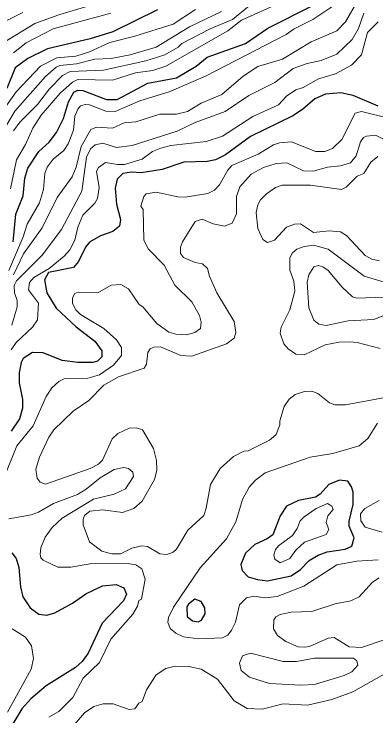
# Model space of a CAD drawing. Extents: x 577 to 602.9, y 7483.8 to 7511.6.
# Drawn here: x 589.301 to 590.216, y 7487.785 to 7489.558 of the extents above; entities that cross this region are included whole.
import ezdxf

# ---------------------------------------------------------------- set-up
doc = ezdxf.new("R2010")
doc.units = 0
doc.header["$LTSCALE"] = 0.032
doc.layers.add('1', color=7, linetype='Continuous', lineweight=25)
doc.layers.add('2', color=7, linetype='Continuous', lineweight=13)

msp = doc.modelspace()

# ---------------------------------------------------------------- linework, layer by layer
at = {"layer": '1'}
for points in [[(589.6642, 7489.5687), (589.5513, 7489.513), (589.4941, 7489.4955), (589.3859, 7489.4701), (589.3358, 7489.4462), (589.304, 7489.4223), (589.2833, 7489.3707)], [(589.2992, 7488.9834), (589.3056, 7489.0526), (589.3247, 7489.0995), (589.3287, 7489.144), (589.3358, 7489.1687), (589.3637, 7489.2108), (589.3899, 7489.2347), (589.409, 7489.2593), (589.4265, 7489.2943), (589.4392, 7489.3365), (589.4527, 7489.3611), (589.463, 7489.3659), (589.475, 7489.3651), (589.5354, 7489.3428), (589.5624, 7489.3428), (589.6396, 7489.3834), (589.7119, 7489.3969), (589.762, 7489.4271), (589.7899, 7489.4494), (589.8869, 7489.4836), (589.9433, 7489.5225), (590.057, 7489.5798)], [(590.2224, 7489.3253), (590.1588, 7489.3524), (590.1278, 7489.3595), (590.0889, 7489.3563), (590.0618, 7489.3444), (590.0308, 7489.3174), (590.0062, 7489.3015), (589.8996, 7489.249), (589.836, 7489.2029), (589.8105, 7489.1902), (589.7899, 7489.1862), (589.731, 7489.1846), (589.6762, 7489.1655), (589.6229, 7489.1575), (589.5982, 7489.1591), (589.576, 7489.1552), (589.5624, 7489.1416), (589.5569, 7489.1186), (589.5601, 7489.078), (589.5704, 7489.0391), (589.568, 7489.0224), (589.5513, 7489.0089), (589.5203, 7488.9985), (589.4925, 7488.9818), (589.4821, 7488.9699), (589.4646, 7488.9333), (589.4519, 7488.9182), (589.3883, 7488.9055), (589.378, 7488.8872), (589.3843, 7488.8538), (589.4082, 7488.8156), (589.4583, 7488.7687), (589.506, 7488.7321), (589.5235, 7488.7075), (589.5235, 7488.6924), (589.5124, 7488.682), (589.5004, 7488.6781), (589.463, 7488.6781), (589.4233, 7488.6836), (589.3748, 7488.7027), (589.3477, 7488.7035), (589.3247, 7488.6884), (589.3191, 7488.6781), (589.3144, 7488.6534), (589.3144, 7488.6272)], [(589.3144, 7488.6272), (589.3223, 7488.585), (589.3223, 7488.5628), (589.3151, 7488.5357), (589.2937, 7488.5047)], [(589.2953, 7488.1978), (589.3064, 7488.1835), (589.3136, 7488.1604), (589.3175, 7488.1119), (589.3239, 7488.0864), (589.3422, 7488.0586), (589.3637, 7488.0427), (589.3843, 7488.0403), (589.4042, 7488.0459), (589.4495, 7488.0705), (589.4829, 7488.0936), (589.5251, 7488.1143), (589.5593, 7488.1175), (589.5791, 7488.1087), (589.5855, 7488.0928), (589.5783, 7488.0761), (589.5243, 7488.0197), (589.4885, 7487.9441), (589.4734, 7487.9234), (589.4567, 7487.9083), (589.3827, 7487.8614), (589.3438, 7487.8288), (589.3207, 7487.8034), (589.2984, 7487.7652)]]:
    msp.add_lwpolyline(points, dxfattribs=at)
for points in [[(589.9173, 7488.1305), (589.9425, 7488.127), (590.0022, 7488.1397), (590.026, 7488.1556), (590.0475, 7488.1779), (590.0706, 7488.1914), (590.0928, 7488.2002), (590.1389, 7488.2065), (590.1556, 7488.2145), (590.1612, 7488.2351), (590.1485, 7488.2646), (590.1485, 7488.2773), (590.1588, 7488.3194), (590.1588, 7488.3504), (590.1549, 7488.364), (590.1453, 7488.3783), (590.1246, 7488.3807), (590.0976, 7488.3703), (590.0753, 7488.3457), (590.0634, 7488.3385), (590.0205, 7488.3298), (589.9903, 7488.3155), (589.9743, 7488.2908), (589.9553, 7488.2431), (589.9417, 7488.2328), (589.9099, 7488.2184), (589.8869, 7488.197), (589.875, 7488.1684), (589.8781, 7488.1532), (589.8932, 7488.1373)], [(589.7834, 7488.0584), (589.7748, 7488.0745), (589.7581, 7488.0809), (589.7422, 7488.0682), (589.7382, 7488.061), (589.739, 7488.0371), (589.7525, 7488.026), (589.7668, 7488.0236), (589.7756, 7488.0276), (589.7843, 7488.0435)]]:
    msp.add_lwpolyline(points, close=True, dxfattribs=at)
at = {"layer": '2'}
for points in [[(589.5609, 7489.6013), (589.4145, 7489.5567), (589.3541, 7489.5345), (589.2738, 7489.486)], [(589.9728, 7489.5854), (589.8765, 7489.5432), (589.8423, 7489.5162), (589.6849, 7489.4263), (589.6523, 7489.416), (589.6086, 7489.4096), (589.5505, 7489.3913), (589.463, 7489.3929), (589.4495, 7489.3866), (589.4177, 7489.3587), (589.37, 7489.3031), (589.3485, 7489.2705), (589.3303, 7489.2291), (589.3072, 7489.1902), (589.2927, 7489.1171)], [(590.1708, 7489.5925), (590.1397, 7489.5384), (590.1175, 7489.5162), (590.0523, 7489.4883), (589.9799, 7489.4446), (589.9179, 7489.4255), (589.8805, 7489.4017), (589.8264, 7489.3555), (589.7748, 7489.3333), (589.7398, 7489.3126), (589.7119, 7489.3055), (589.6698, 7489.3055), (589.6094, 7489.2864), (589.5799, 7489.2832), (589.5505, 7489.2697), (589.51, 7489.2728), (589.4957, 7489.2665), (589.471, 7489.2235), (589.4583, 7489.1719), (589.4479, 7489.1472), (589.4106, 7489.0947), (589.3724, 7489.0184), (589.3255, 7488.9524), (589.3, 7488.8999)], [(589.2444, 7489.2148), (589.3032, 7489.3134), (589.3811, 7489.4009), (589.4074, 7489.4239), (589.4169, 7489.4287), (589.4591, 7489.4327), (589.506, 7489.4446), (589.5473, 7489.4462), (589.595, 7489.4549), (589.6603, 7489.4748), (589.7453, 7489.5257), (589.8256, 7489.5647)], [(589.7604, 7489.5702), (589.704, 7489.5329), (589.607, 7489.5027), (589.5434, 7489.4868), (589.4925, 7489.4629), (589.4575, 7489.4518), (589.4098, 7489.4478), (589.3684, 7489.4271), (589.3064, 7489.3619), (589.2595, 7489.2959)], [(589.2881, 7488.9102), (589.3247, 7488.9953), (589.3342, 7489.0279), (589.366, 7489.0812), (589.3756, 7489.1154), (589.3788, 7489.1552), (589.3851, 7489.1719), (589.4002, 7489.1917), (589.4273, 7489.214), (589.4384, 7489.2307), (589.4519, 7489.2649), (589.4551, 7489.3007), (589.4623, 7489.3182), (589.4694, 7489.3261), (589.4813, 7489.3301), (589.4917, 7489.3293), (589.533, 7489.3134), (589.5569, 7489.3118), (589.6197, 7489.3388), (589.6937, 7489.3619), (589.7851, 7489.4017), (589.9895, 7489.5066), (590.0093, 7489.5209), (590.057, 7489.5448), (590.1071, 7489.5782)], [(589.8948, 7489.5782), (589.8535, 7489.5448), (589.797, 7489.5209), (589.7255, 7489.4836), (589.7167, 7489.4748), (589.6825, 7489.4557), (589.6348, 7489.4398), (589.5275, 7489.4168), (589.4432, 7489.4136), (589.4241, 7489.4033), (589.3907, 7489.3691), (589.3605, 7489.3301), (589.3159, 7489.2856), (589.3, 7489.2633)], [(589.2619, 7489.5321), (589.3239, 7489.5623)], [(589.2961, 7488.7727), (589.3088, 7488.8188), (589.3096, 7488.8347), (589.3024, 7488.8538), (589.3016, 7488.8729), (589.3072, 7488.8848), (589.3724, 7488.9492), (589.4217, 7489.0144), (589.4726, 7489.1106), (589.4845, 7489.1965), (589.4949, 7489.218), (589.5068, 7489.2283), (589.5259, 7489.2323), (589.5601, 7489.2212), (589.5998, 7489.2259), (589.7135, 7489.2625), (589.7589, 7489.2848), (589.8352, 7489.3126), (589.8948, 7489.3524), (589.9608, 7489.3858), (590.0069, 7489.4208), (590.0427, 7489.4335), (590.0777, 7489.4406), (590.1175, 7489.4573), (590.1564, 7489.4939), (590.1723, 7489.5217), (590.1859, 7489.5607)], [(589.3, 7489.4605), (589.3318, 7489.486), (589.4002, 7489.5209), (589.5457, 7489.5607)], [(589.4551, 7488.9874), (589.4623, 7489.02), (589.475, 7489.0502), (589.5052, 7489.0804), (589.5124, 7489.0923), (589.5163, 7489.1202), (589.51, 7489.1615), (589.5147, 7489.1711), (589.5322, 7489.1838), (589.5632, 7489.1782), (589.5807, 7489.1782), (589.6253, 7489.1917), (589.6515, 7489.2108), (589.6722, 7489.2196), (589.6976, 7489.2259), (589.7867, 7489.2363), (589.8288, 7489.2498), (589.9052, 7489.2999), (589.9696, 7489.3293), (589.9903, 7489.3508), (590.0141, 7489.3667), (590.0324, 7489.373), (590.0714, 7489.3945), (590.1143, 7489.4072), (590.1549, 7489.4295), (590.1795, 7489.4557), (590.1954, 7489.5114), (590.2224, 7489.5384)], [(590.2479, 7489.2951), (590.1795, 7489.3126), (590.1636, 7489.3078), (590.1302, 7489.2418), (590.1063, 7489.2188), (590.0873, 7489.2108), (590.0634, 7489.2108), (590.003, 7489.2355), (589.9728, 7489.2331), (589.9576, 7489.2283), (589.9187, 7489.2045), (589.8519, 7489.1758), (589.8416, 7489.1639), (589.8209, 7489.1273), (589.8082, 7489.1138), (589.7915, 7489.1051), (589.7342, 7489.0955), (589.7151, 7489.0963), (589.661, 7489.1082), (589.6356, 7489.1043), (589.6292, 7489.0979), (589.6221, 7489.0733), (589.6277, 7489.0645), (589.6292, 7488.9882), (589.6404, 7488.9651), (589.6809, 7488.9238), (589.708, 7488.8737), (589.7509, 7488.8315), (589.77, 7488.7973), (589.7748, 7488.7798), (589.7724, 7488.7639), (589.7581, 7488.7536), (589.7374, 7488.748), (589.7103, 7488.7496), (589.6929, 7488.7552), (589.6626, 7488.7767), (589.6269, 7488.8188), (589.6173, 7488.8244), (589.5911, 7488.8641), (589.5712, 7488.8753), (589.5473, 7488.8737), (589.5131, 7488.8546), (589.4638, 7488.8562), (589.4551, 7488.8522), (589.4487, 7488.8419), (589.4487, 7488.8276), (589.4575, 7488.8116), (589.4694, 7488.7997), (589.5283, 7488.7639), (589.5601, 7488.7353), (589.5728, 7488.7162), (589.5728, 7488.6956), (589.5529, 7488.6717), (589.5171, 7488.647), (589.4877, 7488.6383), (589.4281, 7488.6367), (589.4145, 7488.6303), (589.397, 7488.6144), (589.3827, 7488.5922), (589.3493, 7488.5182), (589.308, 7488.4681), (589.2825, 7488.4029)], [(589.4758, 7488.2829), (589.4797, 7488.2916), (589.4933, 7488.3027), (589.5259, 7488.3059), (589.5752, 7488.2996), (589.6038, 7488.3099), (589.6253, 7488.3282), (589.6563, 7488.383), (589.6626, 7488.4053), (589.6618, 7488.4308), (589.6539, 7488.461), (589.6261, 7488.5079), (589.6102, 7488.5135), (589.5927, 7488.5127), (589.564, 7488.4991), (589.5497, 7488.4856), (589.5251, 7488.4316), (589.5147, 7488.4212), (589.4941, 7488.4101), (589.3811, 7488.3711), (589.3676, 7488.3759), (589.3597, 7488.3862), (589.3565, 7488.4085), (589.366, 7488.4395), (589.3891, 7488.4896), (589.4018, 7488.5079), (589.4511, 7488.5556), (589.4901, 7488.5826), (589.5283, 7488.6208), (589.5656, 7488.6423), (589.63, 7488.6637), (589.6364, 7488.6741), (589.6396, 7488.7035), (589.6459, 7488.713), (589.6547, 7488.717), (589.6714, 7488.7178), (589.7231, 7488.6956), (589.7509, 7488.694), (589.8384, 7488.7258), (589.8575, 7488.7401), (589.8622, 7488.7536), (589.8575, 7488.7822), (589.8145, 7488.8546), (589.7954, 7488.8967), (589.7907, 7488.9158), (589.7779, 7488.9277), (589.7597, 7488.9309), (589.7302, 7488.9436), (589.7223, 7488.9532), (589.7223, 7488.9699), (589.727, 7488.9834), (589.7597, 7489.0343), (589.7771, 7489.0399), (589.805, 7489.0287), (589.8336, 7489.0224), (589.8527, 7489.0303), (589.8638, 7489.0534), (589.8638, 7489.0979), (589.8726, 7489.1218), (589.9012, 7489.1536), (589.9322, 7489.1711), (589.964, 7489.1806), (589.991, 7489.1822), (590.0332, 7489.1623), (590.0578, 7489.1615), (590.0936, 7489.1719), (590.127, 7489.175), (590.1517, 7489.1822), (590.166, 7489.2005), (590.1771, 7489.2355), (590.1851, 7489.2466), (590.1922, 7489.2498), (590.2153, 7489.2522), (590.2542, 7489.2331)], [(590.2209, 7489.1989), (590.2034, 7489.1846), (590.1859, 7489.1552), (590.1692, 7489.1488), (590.1413, 7489.121), (590.1294, 7489.1154), (590.0507, 7489.1265), (589.9791, 7489.1265), (589.9624, 7489.1202), (589.9394, 7489.1043), (589.9243, 7489.0892), (589.9179, 7489.0764), (589.9139, 7489.0574), (589.9179, 7489.0168), (589.9306, 7488.989), (589.9425, 7488.981), (589.96, 7488.9874), (589.9903, 7489.02), (590.0101, 7489.0279), (590.026, 7489.0287), (590.0586, 7489.0065), (590.0984, 7489.0104), (590.127, 7489.0081), (590.1421, 7488.9993), (590.189, 7488.9484), (590.2057, 7488.9389), (590.2256, 7488.9349)], [(589.2937, 7488.7099), (589.3064, 7488.7289), (589.3477, 7488.7679), (589.3605, 7488.7862), (589.3629, 7488.8283), (589.3382, 7488.8617), (589.3406, 7488.88), (589.3517, 7488.8928), (589.3899, 7488.9158), (589.4281, 7488.9468), (589.4424, 7488.9627), (589.4551, 7488.9874)], [(590.2272, 7488.7138), (590.1692, 7488.7289), (590.1501, 7488.7305), (590.1238, 7488.7297), (590.0881, 7488.7226), (590.0348, 7488.6979), (590.0141, 7488.6995), (589.9942, 7488.713), (589.9839, 7488.7258), (589.9743, 7488.752), (589.9767, 7488.7671), (589.999, 7488.8109), (590.0109, 7488.8586), (590.0085, 7488.884), (589.999, 7488.9118), (589.999, 7488.9429), (590.0054, 7488.9556), (590.0165, 7488.9643), (590.0348, 7488.9715), (590.0586, 7488.9747), (590.0952, 7488.9643), (590.1867, 7488.8959), (590.2455, 7488.8784)], [(590.2399, 7488.5898), (590.1397, 7488.5715), (590.1127, 7488.5715), (590.0992, 7488.5763), (590.0698, 7488.6001), (590.0539, 7488.6057), (590.0356, 7488.6049), (590.0125, 7488.5977), (589.9974, 7488.5858), (589.9847, 7488.5667), (589.9736, 7488.531), (589.9736, 7488.5206), (589.964, 7488.4968), (589.9576, 7488.4904), (589.9473, 7488.4824), (589.8932, 7488.4554), (589.8821, 7488.4546), (589.8559, 7488.4411), (589.8225, 7488.4109), (589.7978, 7488.3703), (589.7875, 7488.3107), (589.7811, 7488.2916), (589.7406, 7488.255), (589.7119, 7488.2065), (589.704, 7488.1994), (589.6873, 7488.193), (589.6698, 7488.1954), (589.6388, 7488.2137), (589.6245, 7488.2153), (589.599, 7488.2097), (589.5704, 7488.1946), (589.5489, 7488.1946), (589.5235, 7488.2017), (589.4925, 7488.2256), (589.4758, 7488.2685), (589.4758, 7488.2829)], [(590.2224, 7488.1795), (590.1684, 7488.1763), (590.1175, 7488.1668), (590.034, 7488.1135), (589.9664, 7488.0872), (589.9362, 7488.0841), (589.9076, 7488.088), (589.8893, 7488.0841), (589.8718, 7488.0658), (589.8614, 7488.0228), (589.8511, 7488.0022), (589.8416, 7487.9894), (589.8288, 7487.9831), (589.7676, 7487.9799), (589.7294, 7487.9855), (589.7103, 7487.9942), (589.696, 7488.0061), (589.6905, 7488.0228), (589.6921, 7488.034), (589.7048, 7488.0602), (589.7716, 7488.1596), (589.8384, 7488.2328), (589.8622, 7488.2757), (589.8789, 7488.3322), (589.8956, 7488.3632), (589.9115, 7488.3807), (589.9362, 7488.3997), (590.0499, 7488.4395), (590.1071, 7488.4483), (590.1739, 7488.4681), (590.1962, 7488.4864), (590.2201, 7488.5254)], [(589.3446, 7488.2932), (589.3629, 7488.3003), (589.401, 7488.3218), (589.4615, 7488.3449), (589.4837, 7488.3584), (589.5187, 7488.387), (589.5545, 7488.4077), (589.5791, 7488.4133), (589.5903, 7488.4109), (589.6014, 7488.4013), (589.603, 7488.3902), (589.5831, 7488.3592), (589.5545, 7488.3457), (589.502, 7488.333), (589.4233, 7488.2852), (589.3978, 7488.2614), (589.3796, 7488.2367), (589.3692, 7488.2105), (589.3676, 7488.1938), (589.3692, 7488.185), (589.3748, 7488.1787), (589.4122, 7488.1612), (589.4448, 7488.1612), (589.498, 7488.1707), (589.5943, 7488.1699), (589.6094, 7488.1668), (589.6245, 7488.1572), (589.6332, 7488.131), (589.6237, 7488.0809), (589.6165, 7488.0769), (589.6133, 7488.0626), (589.6014, 7488.0427), (589.5457, 7487.9791), (589.5171, 7487.9203), (589.4758, 7487.8813), (589.4503, 7487.832), (589.4145, 7487.797), (589.3891, 7487.7827)], [(590.2248, 7488.3298), (590.1882, 7488.3091), (590.1771, 7488.2956), (590.1779, 7488.2781), (590.189, 7488.2622), (590.232, 7488.2495)], [(589.2881, 7488.2837), (589.3446, 7488.2932)], [(590.2423, 7487.9791), (590.1795, 7487.9584), (590.1485, 7487.96), (590.1111, 7487.9839), (590.096, 7487.9823), (590.0483, 7487.9608), (590.0348, 7487.9592), (590.0197, 7487.96), (589.9887, 7487.9735), (589.9672, 7487.9886), (589.9576, 7488.0053), (589.9584, 7488.0284), (589.9632, 7488.0356), (589.9743, 7488.0419), (590.0022, 7488.0475), (590.0547, 7488.0491), (590.1135, 7488.069), (590.1525, 7488.0761), (590.1739, 7488.0864), (590.2073, 7488.1238), (590.2248, 7488.1342)], [(589.2849, 7487.7954), (589.3446, 7487.9036), (589.3509, 7487.9306), (589.3454, 7487.9624), (589.3303, 7487.9847), (589.2969, 7488.0053)], [(589.607, 7487.8034), (589.6165, 7487.8177), (589.6253, 7487.8224), (589.6364, 7487.8519), (589.6603, 7487.8892), (589.6849, 7487.9051), (589.7088, 7487.9115), (589.7437, 7487.9107), (589.7748, 7487.9036), (589.8161, 7487.8781), (589.8583, 7487.824), (589.8909, 7487.8042), (589.929, 7487.8026), (589.9815, 7487.8161), (590.0435, 7487.8129), (590.1048, 7487.8272), (590.158, 7487.8463), (590.2503, 7487.8988)], [(589.4185, 7487.7231), (589.4797, 7487.7938), (589.5028, 7487.8097), (589.5267, 7487.8161), (589.5521, 7487.8161), (589.5927, 7487.8018), (589.607, 7487.8034)]]:
    msp.add_lwpolyline(points, dxfattribs=at)
for points in [[(590.255, 7488.8045), (590.2638, 7488.8164), (590.259, 7488.8299), (590.2503, 7488.8387), (590.2368, 7488.8435), (590.1684, 7488.8411), (590.1572, 7488.8442), (590.131, 7488.8681), (590.0952, 7488.9102), (590.0817, 7488.9198), (590.0706, 7488.923), (590.0594, 7488.9198), (590.0467, 7488.8999), (590.0427, 7488.8808), (590.0467, 7488.8164), (590.0594, 7488.7854), (590.0722, 7488.7751), (590.0904, 7488.7719), (590.1461, 7488.7838), (590.2113, 7488.787)], [(590.0904, 7488.2741), (590.0976, 7488.2566), (590.0904, 7488.2439), (590.0356, 7488.2248), (590.0141, 7488.2041), (589.999, 7488.1835), (589.9743, 7488.1723), (589.9608, 7488.1811), (589.9584, 7488.1922), (589.9624, 7488.2057), (589.9696, 7488.2153), (590.0054, 7488.2415), (590.0173, 7488.259), (590.0244, 7488.2781), (590.0348, 7488.2884), (590.065, 7488.3091), (590.0936, 7488.3218), (590.1048, 7488.3155), (590.1079, 7488.3067), (590.0944, 7488.2908)], [(590.061, 7487.8646), (590.1358, 7487.8877), (590.1556, 7487.8972), (590.1708, 7487.9139), (590.1684, 7487.925), (590.1596, 7487.9314), (590.061, 7487.9314), (590.0157, 7487.9234), (589.9815, 7487.9234), (589.8988, 7487.9441), (589.8789, 7487.9377), (589.8718, 7487.9187), (589.8757, 7487.9004), (589.8964, 7487.8837), (589.9473, 7487.8678), (590.0268, 7487.863)]]:
    msp.add_lwpolyline(points, close=True, dxfattribs=at)

doc.saveas('drawing.dxf')
